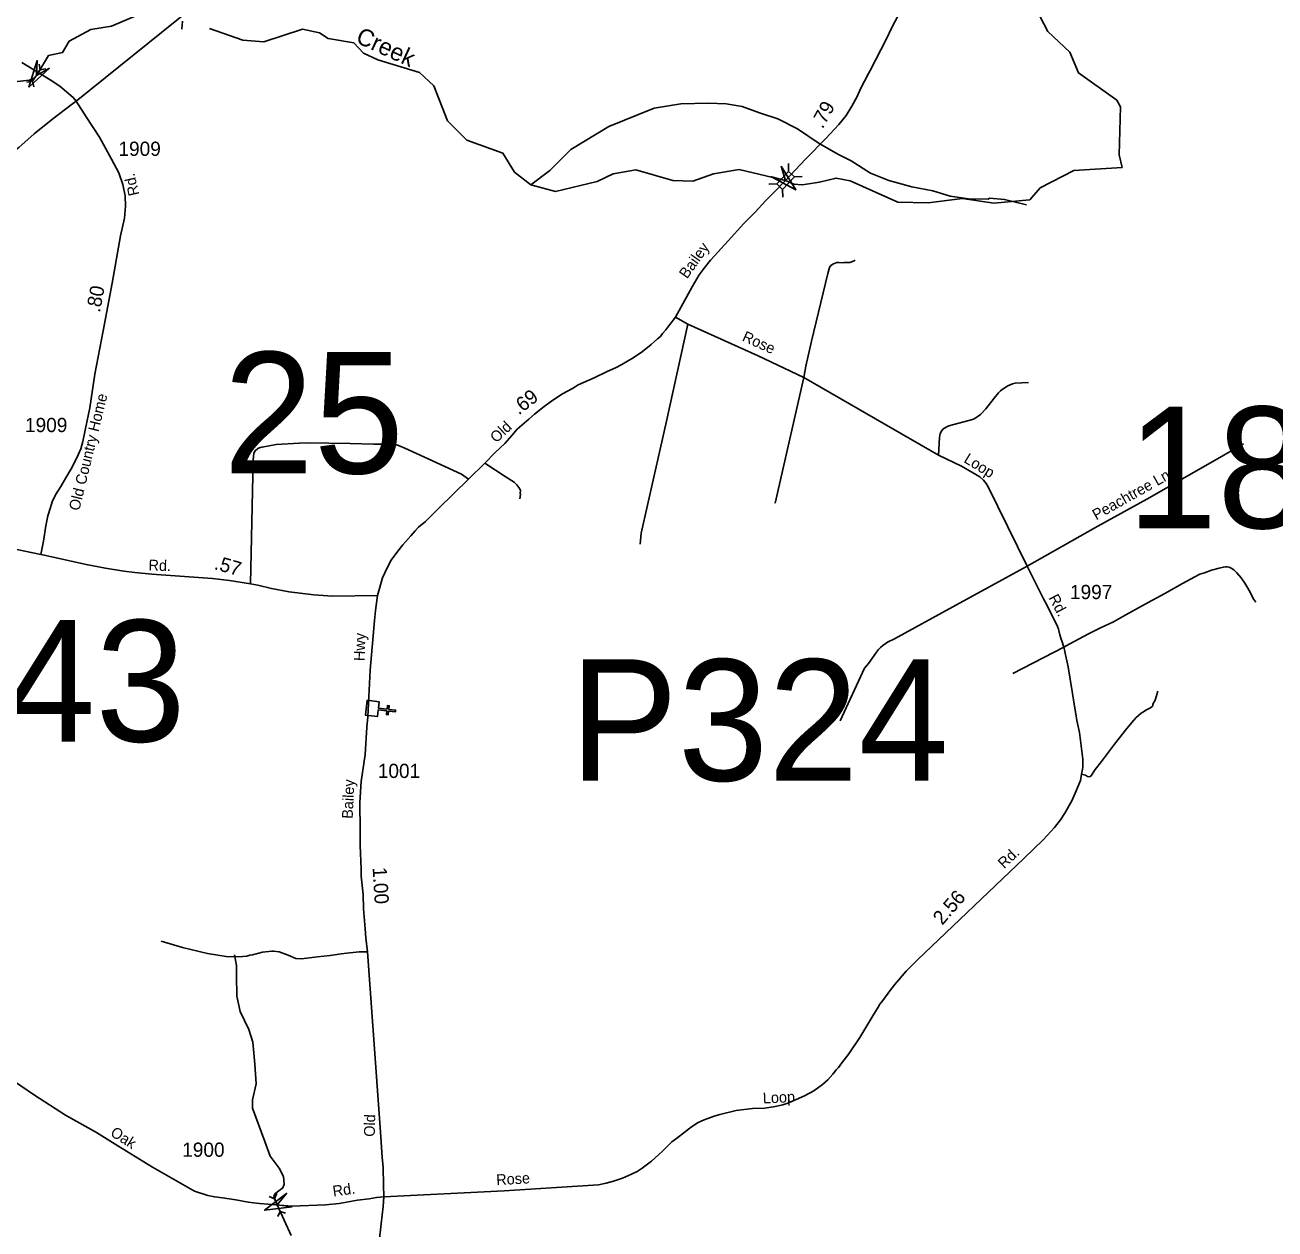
# Model space of a CAD drawing. Extents: x 2220236 to 2384410, y 720751 to 894131.
# Drawn here: x 2294491 to 2305471, y 787885 to 798460 of the extents above; entities that cross this region are included whole.
import ezdxf

# ---------------------------------------------------------------- set-up
doc = ezdxf.new("R2010")
doc.units = 0
doc.layers.add('Default', color=7, linetype='Continuous')

msp = doc.modelspace()

# ---------------------------------------------------------------- linework, layer by layer
at = {"layer": 'Default'}
for p, q in [((2295868, 798424), (2295875, 798492)), ((2294614, 798117), (2294625, 798067)), ((2294558, 797967), (2294625, 798067)), ((2294675, 798075), (2294625, 798067)), ((2294507, 797958), (2294558, 797967)), ((2294569, 797917), (2294558, 797967)), ((2301198, 797174), (2301196, 797243)), ((2301248, 797126), (2301317, 797128)), ((2301025, 797062), (2301094, 797064)), ((2301147, 796946), (2301145, 797015)), ((2301331, 795365), (2301080, 794260)), ((2303616, 792995), (2303169, 792763)), ((2296636, 788169), (2296683, 788151)), ((2296703, 788198), (2296683, 788151)), ((2296683, 788151), (2296731, 788040)), ((2296712, 787994), (2296731, 788040)), ((2296779, 788023), (2296731, 788040))]:
    msp.add_line(p, q, dxfattribs=at)
for points in [[(2301166, 797089), (2301351, 797283), (2301525, 797463), (2301639, 797585), (2301704, 797666), (2301753, 797746), (2301801, 797833), (2301829, 797900), (2301899, 798033), (2301915, 798059), (2302054, 798332), (2302105, 798439), (2302159, 798537), (2302201, 798608), (2302257, 798728), (2302375, 798961), (2302506, 799131), (2302545, 799182), (2302596, 799252)], [(2291999, 798043), (2292309, 797902), (2292659, 797839), (2293617, 797855), (2293784, 797799), (2293983, 797867), (2294083, 797829), (2294192, 797853), (2294324, 797939), (2294398, 797959), (2294531, 797976), (2294567, 797989), (2294591, 798017), (2294698, 798193), (2294821, 798217), (2294878, 798318), (2295069, 798419), (2295252, 798448), (2295816, 798692)], [(2304129, 797208), (2304103, 797319), (2304115, 797742), (2304081, 797800), (2303746, 798039), (2303669, 798220), (2303475, 798402), (2303331, 798682)], [(2294941, 797792), (2295944, 798600)], [(2304129, 797208), (2303705, 797181), (2303407, 797028), (2303316, 796925), (2303000, 796896), (2302725, 796937), (2302425, 796899), (2302159, 796904), (2301740, 797091), (2301615, 797115), (2301469, 797078), (2301318, 797055), (2301245, 797063), (2301172, 797095), (2300765, 797189), (2300540, 797153), (2300357, 797087), (2300182, 797093), (2299857, 797188), (2299657, 797153), (2299516, 797085), (2299151, 796998), (2298933, 797055), (2298791, 797167), (2298689, 797334), (2298371, 797449), (2298203, 797619), (2298083, 797926), (2297957, 798042), (2297589, 798155), (2297464, 798212), (2297379, 798304), (2297154, 798341), (2297078, 798390), (2296928, 798424), (2296588, 798311), (2296404, 798327), (2296111, 798430)], [(2294462, 798131), (2294713, 797979), (2294798, 797922), (2294913, 797823), (2294941, 797792)], [(2291793, 795464), (2291857, 795481), (2291966, 795509), (2292087, 795564), (2292226, 795643), (2292362, 795728), (2293071, 796204), (2293571, 796527), (2293622, 796563), (2293680, 796605), (2293735, 796646), (2293775, 796684), (2293846, 796765), (2293936, 796877), (2294206, 797182), (2294312, 797274), (2294376, 797336), (2294437, 797385), (2294572, 797504), (2294735, 797636), (2294897, 797757), (2294941, 797792)], [(2294941, 797792), (2295029, 797652), (2295146, 797475), (2295250, 797280), (2295315, 797160), (2295349, 797058), (2295370, 796959), (2295373, 796869), (2295364, 796764), (2295330, 796607), (2295256, 796193), (2295178, 795773), (2295104, 795393), (2295059, 795097), (2295022, 794917), (2294999, 794800), (2294980, 794736), (2294947, 794659), (2294896, 794561), (2294850, 794482), (2294805, 794406), (2294760, 794334), (2294729, 794272), (2294714, 794222), (2294692, 794148), (2294675, 794060), (2294654, 793926), (2294629, 793808)], [(2300017, 797730), (2299618, 797568), (2299286, 797365), (2299102, 797181), (2298933, 797055)], [(2300017, 797730), (2300252, 797767), (2300496, 797772), (2300649, 797768), (2300791, 797745), (2300942, 797689), (2301104, 797634), (2301275, 797547), (2301466, 797418), (2301637, 797321), (2301748, 797267), (2301918, 797159), (2302080, 797093), (2302282, 797037), (2302465, 797002), (2302616, 796957), (2302779, 796932), (2302952, 796929), (2302962, 796939), (2303094, 796926), (2303287, 796880)], [(2300204, 795892), (2300350, 796161), (2300412, 796264), (2300458, 796323), (2300512, 796395), (2300553, 796438), (2300602, 796495), (2300667, 796564), (2300805, 796717), (2300865, 796774), (2300904, 796816), (2300996, 796914), (2301070, 796992), (2301166, 797089)], [(2301331, 795365), (2301349, 795464), (2301400, 795684), (2301542, 796277), (2301558, 796331), (2301570, 796346), (2301592, 796361), (2301621, 796374), (2301639, 796375), (2301671, 796371), (2301683, 796373), (2301735, 796374), (2301773, 796388), (2301783, 796394)], [(2297586, 793448), (2297630, 793604), (2297672, 793691), (2297708, 793760), (2297765, 793838), (2297811, 793895), (2297879, 793973), (2297918, 794018), (2297948, 794050), (2298008, 794098), (2298126, 794215), (2298386, 794471), (2298529, 794612), (2298622, 794706), (2298706, 794785), (2298767, 794853), (2298815, 794910), (2298917, 794997), (2298967, 795041), (2299052, 795108), (2299127, 795164), (2299212, 795220), (2299294, 795265), (2299323, 795281), (2299351, 795298), (2299397, 795319), (2299490, 795361), (2299600, 795414), (2299683, 795450), (2299733, 795479), (2299834, 795536), (2299916, 795593), (2299990, 795652), (2300016, 795676), (2300048, 795702), (2300072, 795725), (2300092, 795750), (2300120, 795782), (2300156, 795828), (2300204, 795892)], [(2297643, 788167), (2298699, 788221), (2299527, 788274), (2299596, 788287), (2299661, 788304), (2299738, 788331), (2299819, 788367), (2299868, 788389), (2299912, 788420), (2299995, 788480), (2300089, 788565), (2300174, 788650), (2300214, 788679), (2300344, 788781), (2300403, 788820), (2300458, 788844), (2300544, 788877), (2300594, 788891), (2300738, 788926), (2300881, 788942), (2300989, 788947), (2301081, 788962), (2301147, 788975), (2301191, 788991), (2301338, 789053), (2301421, 789098), (2301495, 789155), (2301542, 789195), (2301587, 789246), (2301617, 789282), (2301636, 789302), (2301667, 789344), (2301728, 789423), (2301823, 789568), (2301937, 789756), (2301986, 789833), (2302001, 789860), (2302025, 789892), (2302073, 789955), (2302086, 789976), (2302128, 790030), (2302231, 790150), (2302331, 790250), (2303264, 791138), (2303436, 791306), (2303534, 791411), (2303586, 791480), (2303626, 791536), (2303687, 791645), (2303725, 791733), (2303739, 791768), (2303761, 791825), (2303771, 791880), (2303783, 791939), (2303784, 792011), (2303752, 792247), (2303731, 792351), (2303721, 792411), (2303710, 792477), (2303691, 792589), (2303654, 792822), (2303637, 792902), (2303628, 792941), (2303623, 792973), (2303616, 792995), (2303601, 793041), (2303590, 793075), (2303582, 793104), (2303571, 793141), (2303569, 793153), (2303559, 793177), (2303469, 793362), (2303438, 793419), (2303293, 793707), (2302952, 794404), (2302935, 794433), (2302911, 794461), (2302877, 794491), (2302716, 794585), (2302516, 794682), (2301331, 795365), (2300932, 795554), (2300314, 795831), (2300204, 795892)], [(2300314, 795831), (2300126, 794979), (2299904, 793996), (2299894, 793900)], [(2302516, 794682), (2302523, 794837), (2302529, 794873), (2302541, 794893), (2302554, 794909), (2302582, 794927), (2302606, 794938), (2302813, 794996), (2302835, 795004), (2302885, 795039), (2302932, 795087), (2303003, 795182), (2303043, 795228), (2303060, 795246), (2303082, 795265), (2303124, 795291), (2303164, 795307), (2303188, 795314), (2303304, 795321)], [(2296472, 793550), (2296496, 794638), (2296501, 794700), (2296513, 794720), (2296537, 794740), (2296557, 794749), (2296573, 794753), (2296697, 794774), (2296900, 794788), (2296970, 794789), (2297348, 794783), (2297554, 794777), (2297692, 794779), (2297736, 794777), (2297772, 794766), (2297826, 794744), (2298033, 794648), (2298326, 794514), (2298386, 794471)], [(2303293, 793707), (2303914, 794057), (2304345, 794295), (2304926, 794626), (2305193, 794782)], [(2291926, 794679), (2291983, 794649), (2293179, 794237), (2293428, 794155), (2293647, 794075), (2293891, 793999), (2294070, 793939), (2294294, 793879), (2294629, 793808)], [(2298529, 794612), (2298709, 794495), (2298789, 794443), (2298811, 794421), (2298830, 794398), (2298842, 794375), (2298840, 794345), (2298842, 794338), (2298837, 794297)], [(2294629, 793808), (2294673, 793799), (2295029, 793722), (2295197, 793688), (2295358, 793663), (2295456, 793650), (2295606, 793636), (2296138, 793597), (2296287, 793581), (2296472, 793550), (2296535, 793540), (2296656, 793511), (2296810, 793480), (2297027, 793454), (2297192, 793444), (2297586, 793448)], [(2303293, 793707), (2302641, 793348), (2302129, 793068), (2302068, 793039), (2302025, 793010), (2302006, 792993), (2301988, 792976), (2301969, 792950), (2301935, 792902), (2301900, 792851), (2301866, 792810), (2301650, 792349)], [(2303616, 792995), (2303668, 793025), (2303833, 793113), (2303939, 793166), (2304051, 793219), (2304134, 793264), (2304325, 793371), (2304503, 793467), (2304658, 793555), (2304765, 793613), (2304810, 793636), (2304852, 793648), (2304912, 793670), (2304981, 793690), (2305018, 793699), (2305036, 793701), (2305051, 793700), (2305068, 793698), (2305087, 793690), (2305110, 793675), (2305135, 793647), (2305172, 793604), (2305207, 793558), (2305233, 793514), (2305255, 793473), (2305266, 793447), (2305285, 793413), (2305302, 793389)], [(2297643, 788167), (2297639, 788269), (2297636, 788428), (2297628, 788513), (2297617, 788695), (2297498, 790320), (2297485, 790443), (2297478, 790521), (2297465, 790697), (2297460, 790824), (2297445, 790985), (2297445, 791049), (2297436, 791253), (2297435, 791346), (2297435, 791388), (2297432, 791632), (2297444, 791814), (2297478, 792051), (2297494, 792291), (2297502, 792382), (2297523, 792792), (2297562, 793229), (2297570, 793318), (2297586, 793448)], [(2303771, 791880), (2303805, 791870), (2303825, 791860), (2303839, 791855), (2303852, 791861), (2303892, 791922), (2303948, 791992), (2304060, 792143), (2304170, 792281), (2304230, 792354), (2304251, 792376), (2304272, 792395), (2304296, 792414), (2304315, 792427), (2304337, 792443), (2304376, 792462), (2304394, 792476), (2304398, 792482), (2304399, 792494), (2304417, 792530), (2304436, 792588), (2304442, 792610)], [(2295686, 790413), (2295875, 790358), (2296094, 790305), (2296259, 790277), (2296367, 790276), (2296439, 790281), (2296465, 790290), (2296489, 790294), (2296577, 790315), (2296660, 790326), (2296674, 790326), (2296723, 790318), (2296803, 790289), (2296869, 790260), (2296919, 790257), (2297061, 790276), (2297171, 790288), (2297267, 790301), (2297319, 790307), (2297426, 790318), (2297498, 790320)], [(2296829, 787829), (2296707, 788096), (2296676, 788170), (2296685, 788193), (2296755, 788246), (2296768, 788278), (2296762, 788347), (2296724, 788420), (2296643, 788525), (2296599, 788654), (2296489, 788945), (2296489, 789020), (2296521, 789161), (2296509, 789332), (2296493, 789526), (2296456, 789638), (2296381, 789795), (2296352, 789929), (2296350, 790112), (2296348, 790200), (2296332, 790293)], [(2297643, 788167), (2297579, 788161), (2297513, 788151), (2297411, 788138), (2297250, 788110), (2297131, 788096), (2296834, 788086), (2296624, 788103), (2296552, 788110), (2296451, 788121), (2296342, 788140), (2296225, 788158), (2296158, 788166), (2296098, 788180), (2295979, 788217), (2295610, 788428), (2295307, 788615), (2295120, 788733), (2294848, 788885), (2294575, 789060), (2294333, 789223)], [(2297394, 785943), (2297619, 787930), (2297636, 788083), (2297643, 788167)]]:
    msp.add_lwpolyline(points, dxfattribs=at)
for points in [[(2294706, 798079), (2294526, 797914), (2294599, 798147), (2294591, 798017)], [(2301134, 797219), (2301261, 797011), (2301047, 797127), (2301172, 797095)], [(2301094, 797064), (2301197, 797174), (2301249, 797125), (2301145, 797015)], [(2297602, 792516), (2297595, 792460), (2297671, 792451), (2297675, 792482), (2297690, 792481), (2297687, 792449), (2297746, 792442), (2297745, 792426), (2297685, 792433), (2297681, 792401), (2297665, 792403), (2297669, 792435), (2297593, 792444), (2297586, 792386), (2297481, 792399), (2297496, 792529)], [(2296837, 788081), (2296595, 788049), (2296788, 788198), (2296707, 788096)]]:
    msp.add_lwpolyline(points, close=True, dxfattribs=at)

# ---------------------------------------------------------------- texts
for s, height, rotation, p in [('Creek', 150, 335.3871, (2297387, 798310)), ('.79', 125, 60.9604, (2301497, 797542)), ('Rd.', 95, 103.0635, (2295496, 796971)), ('Bailey', 95, 54.5117, (2300306, 796225)), ('.80', 125, 79.3851, (2295149, 795929)), ('Rose', 95, 335.774, (2300783, 795689)), ('Old Country Home', 95, 76.2972, (2294967, 794188)), ('.69', 125, 37.9946, (2298828, 795029)), ('Old', 95, 43.0043, (2298630, 794784)), ('Loop', 95, 328.4084, (2302730, 794624)), ('Peachtree Ln', 95, 29.355, (2303900, 794108)), ('Rd.', 95, 357.8155, (2295574, 793670)), ('.57', 125, 343.9235, (2296146, 793682)), ('Rd.', 95, 298.0211, (2303479, 793429)), ('Hwy', 95, 88.6175, (2297475, 792872)), ('Bailey', 95, 87.3325, (2297369, 791486)), ('Rd.', 95, 43.4315, (2303091, 791045)), ('1.00', 125, 273.4746, (2297544, 791060)), ('2.56', 125, 49.044, (2302548, 790547)), ('Loop', 95, 2.7618, (2300974, 788987)), ('Old', 95, 88.5489, (2297563, 788694)), ('Oak', 95, 327.7177, (2295233, 788710)), ('Rose', 95, 3.4395, (2298633, 788269)), ('Rd.', 95, 7.9948, (2297200, 788169))]:
    msp.add_text(s, height=height, rotation=rotation, dxfattribs=at).set_placement(p)
for s, height, p in [('1909', 125, (2295312, 797310)), ('25', 1066.3, (2296234, 794521)), ('187', 1066.3, (2304171, 794040)), ('1909', 125, (2294491, 794884)), ('1997', 125, (2303670, 793417)), ('P243', 1066.3, (2292573, 792166)), ('P324', 1066.3, (2299275, 791822)), ('1001', 125, (2297590, 791846)), ('1900', 125, (2295872, 788519))]:
    msp.add_text(s, height=height, dxfattribs=at).set_placement(p)

doc.saveas('drawing.dxf')
